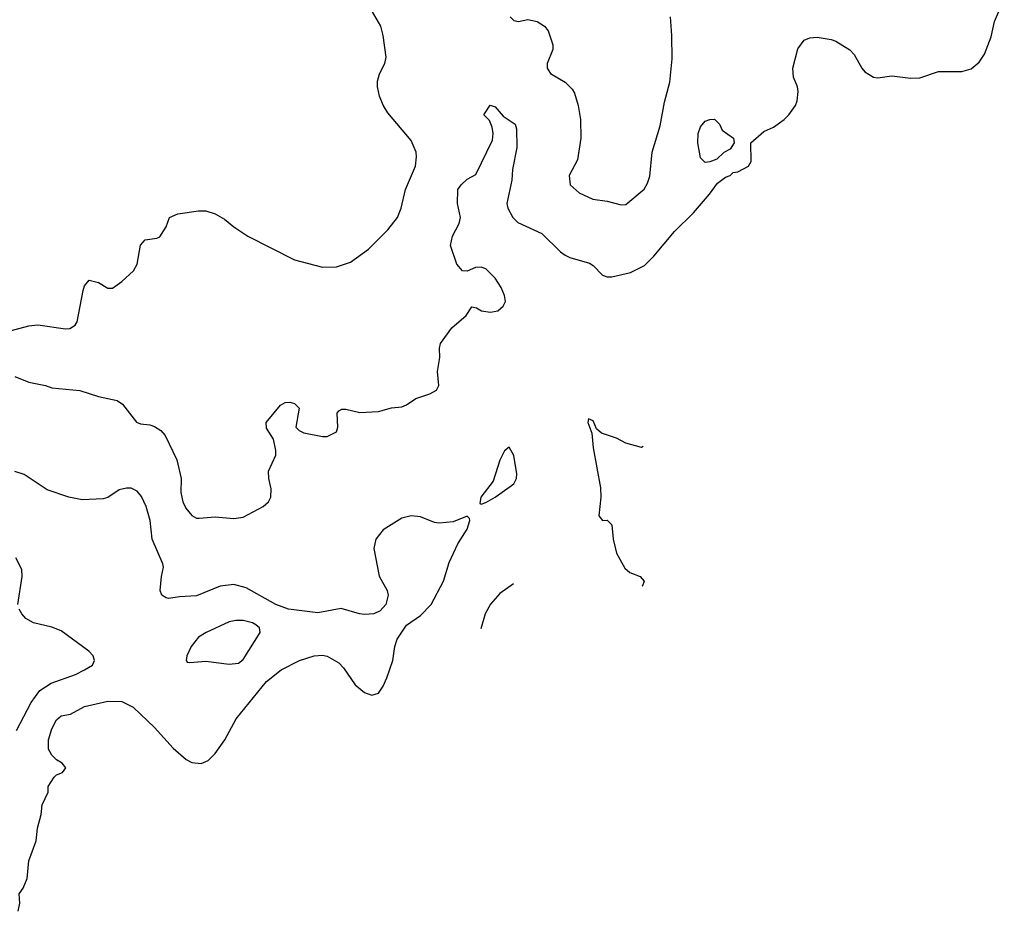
# Model space of a CAD drawing. Header units: inches. Extents: x 1771504 to 1971212, y 471788 to 643615.
# Tile 530 of 587: x 1912192 to 1916413, y 522875 to 526698. Entities that reach past the tile are written whole.
import ezdxf

# ---------------------------------------------------------------- set-up
doc = ezdxf.new("R2010")
doc.units = ezdxf.units.IN
doc.header["$MEASUREMENT"] = 0
doc.layers.add('B9512', color=7, linetype='Continuous')

msp = doc.modelspace()

# ---------------------------------------------------------------- linework, layer by layer
at = {"layer": 'B9512', "color": 5}
for points, elevation in [([(1912170, 525168), (1912230, 525143), (1912302, 525130), (1912330, 525119.1), (1912450, 525108), (1912530, 525082.6), (1912610, 525065.3), (1912632, 525050), (1912692.3, 524972.3), (1912710, 524964.4), (1912750, 524960.9), (1912770, 524953.8), (1912796.1, 524936.1), (1912815, 524915), (1912865.5, 524810), (1912884.4, 524730), (1912882.4, 524670), (1912891.2, 524631.2), (1912904, 524604), (1912930, 524572.2), (1912950, 524560.9), (1912960.5, 524560.5), (1913030, 524565.8), (1913110, 524558.9), (1913150, 524564.2), (1913235.1, 524610), (1913258.4, 524630), (1913267.6, 524650), (1913270, 524686), (1913259.5, 524730), (1913258, 524762), (1913289.2, 524830), (1913289.2, 524850), (1913279.3, 524899.3), (1913250, 524946), (1913248.7, 524970), (1913310, 525044.7), (1913330, 525056), (1913350, 525058), (1913370, 525052), (1913390, 525032), (1913376, 524950), (1913390, 524936), (1913410, 524926.8), (1913490, 524910.8), (1913510, 524910.7), (1913549, 524930), (1913555.1, 524950), (1913553.2, 525010), (1913559, 525021), (1913572.3, 525027.7), (1913590, 525028.2), (1913650, 525013.4), (1913730, 525018.4), (1913786.2, 525033.8), (1913830, 525037.6), (1913850, 525046.4), (1913890, 525074.2), (1913950, 525093.7), (1913978.2, 525110), (1913989, 525130), (1913982.8, 525190), (1913992.1, 525250), (1913990.6, 525290), (1913995, 525310), (1914043.8, 525376.2), (1914105.1, 525430), (1914130, 525466), (1914150, 525462.8), (1914172, 525450), (1914210, 525443.1), (1914241.2, 525450), (1914263.7, 525470), (1914273.6, 525490), (1914270, 525515.3), (1914256.2, 525550), (1914229.3, 525590), (1914190, 525629.3), (1914170, 525636), (1914145.2, 525634.8), (1914110, 525619), (1914090, 525621.2), (1914065.6, 525650), (1914038.4, 525730), (1914046.3, 525770), (1914076.1, 525823.9), (1914082, 525850), (1914069, 525910), (1914069.3, 525970), (1914083.7, 525990), (1914110, 526013.4), (1914146.6, 526033.4), (1914218.3, 526181.7), (1914220.7, 526210), (1914217, 526237), (1914206, 526266), (1914182, 526290), (1914209.1, 526330.9), (1914230, 526324.7), (1914264, 526284), (1914315.5, 526250), (1914322, 526230), (1914322.6, 526150), (1914304.5, 526055.5), (1914301.8, 526010), (1914279.3, 525910), (1914283.8, 525890), (1914305.5, 525850), (1914327.7, 525827.7), (1914430, 525780.9), (1914510, 525702.4), (1914530, 525688.5), (1914550, 525678), (1914634.2, 525654.2), (1914650, 525644.4), (1914690, 525603.1), (1914710, 525594.9), (1914730, 525594.6), (1914810, 525613.6), (1914870, 525644.4), (1914910, 525684), (1914998.7, 525790), (1915079.7, 525870), (1915149.4, 525950), (1915183.1, 525996.9), (1915218, 526022), (1915238, 526030), (1915250, 526042), (1915270, 526046), (1915315.3, 526070), (1915328, 526090), (1915326, 526170), (1915381.2, 526218.8), (1915423.2, 526236.8), (1915469.5, 526270.5), (1915489, 526290), (1915517.2, 526330), (1915525.2, 526350), (1915529.3, 526390), (1915526, 526410), (1915509.1, 526450.9), (1915506, 526490), (1915527.5, 526572.5), (1915555.3, 526610), (1915579.5, 526620.5), (1915610, 526623.1), (1915670, 526613.4), (1915690, 526606), (1915750, 526568.4), (1915769.1, 526549.1), (1915801.3, 526490), (1915814.3, 526474.3), (1915851.3, 526451.3), (1915870, 526449.2), (1915930, 526456.8), (1916010, 526447.4), (1916050, 526448.8), (1916130, 526475.2), (1916230, 526475.6), (1916270, 526487), (1916304.7, 526515.3), (1916328, 526550), (1916356.3, 526623.7), (1916370.8, 526690), (1916412.7, 526787.3)], 260), ([(1912150, 525364.2), (1912230, 525385.2), (1912269.1, 525389.1), (1912387.8, 525372.2), (1912406.3, 525373.7), (1912430, 525387.7), (1912437.2, 525402.8), (1912463.3, 525536.7), (1912470, 525556), (1912490, 525580.7), (1912530, 525570.4), (1912570, 525546.7), (1912590, 525547.2), (1912630, 525575.6), (1912679.1, 525620.9), (1912695.4, 525650), (1912710, 525731.6), (1912730, 525754.3), (1912778.8, 525761.2), (1912792.7, 525767.3), (1912819.7, 525810), (1912833.2, 525850), (1912870, 525864.9), (1912957.8, 525877.8), (1912990, 525877.6), (1913030, 525864.9), (1913070, 525842), (1913109.5, 525809.5), (1913169.5, 525769.5), (1913370, 525667.6), (1913490, 525636), (1913550, 525638.3), (1913610, 525658.3), (1913686.7, 525713.3), (1913770, 525796.5), (1913810.6, 525849.4), (1913826.8, 525890), (1913844.8, 525970), (1913888.2, 526070), (1913893.2, 526110), (1913890.7, 526130), (1913870, 526180.5), (1913770, 526298), (1913750, 526331.2), (1913734.1, 526370), (1913725.8, 526410), (1913726, 526434), (1913734.4, 526465.6), (1913756.4, 526510), (1913762.9, 526537.1), (1913749.7, 526629.7), (1913739.1, 526670), (1913690, 526756)], 280), ([(1914294, 526710), (1914310, 526694), (1914330, 526690.7), (1914370, 526698), (1914410, 526690.4), (1914442, 526670), (1914457.1, 526650), (1914477.1, 526590), (1914477.6, 526570), (1914452.2, 526510), (1914452.4, 526490), (1914466.8, 526466.8), (1914530.2, 526430.2), (1914560.5, 526400.5), (1914570, 526382.8), (1914585.5, 526330), (1914595.8, 526270), (1914596.5, 526190), (1914583.1, 526096.9), (1914547.3, 526030), (1914551, 525990), (1914590, 525956), (1914648.4, 525928.4), (1914710, 525919.5), (1914770, 525904.4), (1914790, 525906), (1914868.6, 525971.4), (1914883.6, 525996.4), (1914893.1, 526026.9), (1914903.4, 526130), (1914937.9, 526242.1), (1914956.1, 526343.9), (1914979, 526430), (1914988.1, 526530), (1914987.4, 526630), (1914981, 526710)], 280), ([(1914865.1, 524867.3), (1914856.9, 524863.1), (1914790, 524882), (1914750, 524904), (1914685.6, 524925.6), (1914664, 524944), (1914650, 524978), (1914630, 524986), (1914626.8, 524970), (1914644.5, 524924.5), (1914650, 524862), (1914681.7, 524690), (1914682.6, 524650), (1914674.8, 524570), (1914690, 524551), (1914710, 524551.3), (1914730, 524532), (1914736, 524470), (1914750, 524411), (1914786.5, 524346.5), (1914807.8, 524327.8), (1914851, 524311), (1914868.2, 524290), (1914862, 524270), (1914858.5, 524268.6)], 260), ([(1912185.2, 522874.8), (1912192.4, 522910), (1912189.8, 522950), (1912206.2, 522973.8), (1912223.9, 523016.1), (1912230, 523090.8), (1912262.7, 523177.3), (1912268, 523232), (1912283.5, 523290), (1912288.2, 523331.8), (1912314.2, 523385.8), (1912313.6, 523410), (1912338.7, 523450), (1912350, 523460.3), (1912375.3, 523470), (1912389.2, 523490), (1912373.2, 523510), (1912350, 523524.2), (1912330, 523543.6), (1912315.4, 523570), (1912315.1, 523610), (1912330, 523657.1), (1912350, 523696.1), (1912370, 523713.4), (1912410, 523719.5), (1912470, 523753.2), (1912570, 523775.9), (1912630, 523774.4), (1912678, 523750), (1912770, 523662.6), (1912850, 523574.6), (1912905.7, 523525.7), (1912930, 523512.4), (1912970, 523509.2), (1912999.2, 523520.8), (1913030, 523551.7), (1913070.5, 523609.5), (1913119.9, 523700.1), (1913250, 523859.7), (1913312.8, 523910), (1913391.6, 523950), (1913454, 523970), (1913490, 523972.9), (1913510, 523969.1), (1913559.6, 523939.6), (1913579.3, 523919.3), (1913630, 523846), (1913670, 523812.4), (1913701.8, 523801.8), (1913729.4, 523810), (1913750, 523839.5), (1913764.8, 523875.2), (1913790.8, 523950), (1913799.8, 524010), (1913810, 524041.6), (1913850, 524101.3), (1913910, 524142.6), (1913955.3, 524190), (1914008.5, 524290), (1914032.1, 524370), (1914069.8, 524450.2), (1914110, 524514), (1914120.7, 524550), (1914119.6, 524559.6), (1914110, 524569.2), (1914050, 524545.1), (1913990, 524538.7), (1913970, 524542.4), (1913910, 524566.3), (1913870, 524571.2), (1913830, 524560.5), (1913749.4, 524510.6), (1913718.3, 524470), (1913710.3, 524430), (1913732.3, 524312.3), (1913766.8, 524250), (1913770.6, 524230), (1913760.7, 524190), (1913736.2, 524163.8), (1913710.2, 524149.8), (1913670, 524146.9), (1913648, 524150), (1913570, 524173.7), (1913470, 524154.3), (1913343.7, 524170), (1913289.8, 524190), (1913162.4, 524262.4), (1913110, 524276.5), (1913051.5, 524268.5), (1912950, 524227.2), (1912876.3, 524223.7), (1912830, 524216.2), (1912818.9, 524218.9), (1912801.2, 524230), (1912793.2, 524250), (1912798.9, 524310), (1912808, 524350), (1912805.1, 524365.1), (1912758.9, 524470), (1912750.9, 524550), (1912733.2, 524610), (1912713.6, 524653.6), (1912695.6, 524675.6), (1912670, 524688.9), (1912650, 524689.8), (1912618.6, 524681.4), (1912570, 524649.8), (1912550, 524642.9), (1912459.3, 524639.3), (1912402, 524650), (1912310, 524682.4), (1912210, 524747.3), (1912170, 524761.2)], 260), ([(1912184.2, 524190), (1912202.5, 524310), (1912200, 524340), (1912175.4, 524390)], 280), ([(1914308.7, 524279.6), (1914250, 524236.9), (1914210, 524191.2), (1914187.5, 524150), (1914168.9, 524086.6)], 260), ([(1912177.2, 523650), (1912240.7, 523770), (1912278.1, 523821.9), (1912327.1, 523852.9), (1912430.5, 523889.5), (1912469.6, 523910), (1912503.7, 523930), (1912512, 523950), (1912506, 523970), (1912487.8, 523990), (1912370, 524076.8), (1912330, 524093.1), (1912250, 524112.2), (1912218, 524130), (1912200.4, 524150), (1912188.7, 524170)], 280)]:
    msp.add_lwpolyline(points, dxfattribs=dict(at, elevation=elevation))
for points, elevation in [([(1915130, 526086), (1915110, 526106), (1915099.3, 526170), (1915100.9, 526210), (1915110, 526238), (1915130, 526262.8), (1915150, 526270.5), (1915170, 526270.7), (1915191, 526250), (1915203.5, 526223.5), (1915252, 526190), (1915254, 526170), (1915236.9, 526143.1), (1915210, 526128), (1915179.8, 526100.2), (1915150, 526088)], 260), ([(1914290, 524865.2), (1914270, 524849.3), (1914250, 524809.2), (1914221.3, 524718.7), (1914168.4, 524650), (1914164, 524624), (1914170, 524621), (1914190, 524628.2), (1914230, 524650.6), (1914310, 524708.4), (1914321.6, 524730), (1914322.4, 524750), (1914310, 524828.7)], 260), ([(1913150, 524122.2), (1913117.8, 524122.2), (1913090, 524115.5), (1912990.5, 524070), (1912958.4, 524050), (1912926, 524010), (1912908.5, 523970), (1912904.9, 523950), (1912910, 523942.8), (1912921.6, 523941.6), (1912990, 523947.2), (1913090, 523934.9), (1913130, 523939.1), (1913150, 523954.3), (1913222.4, 524070), (1913219.6, 524090), (1913203.3, 524103.3), (1913190, 524111.7)], 280)]:
    msp.add_lwpolyline(points, close=True, dxfattribs=dict(at, elevation=elevation))

doc.saveas('drawing.dxf')
